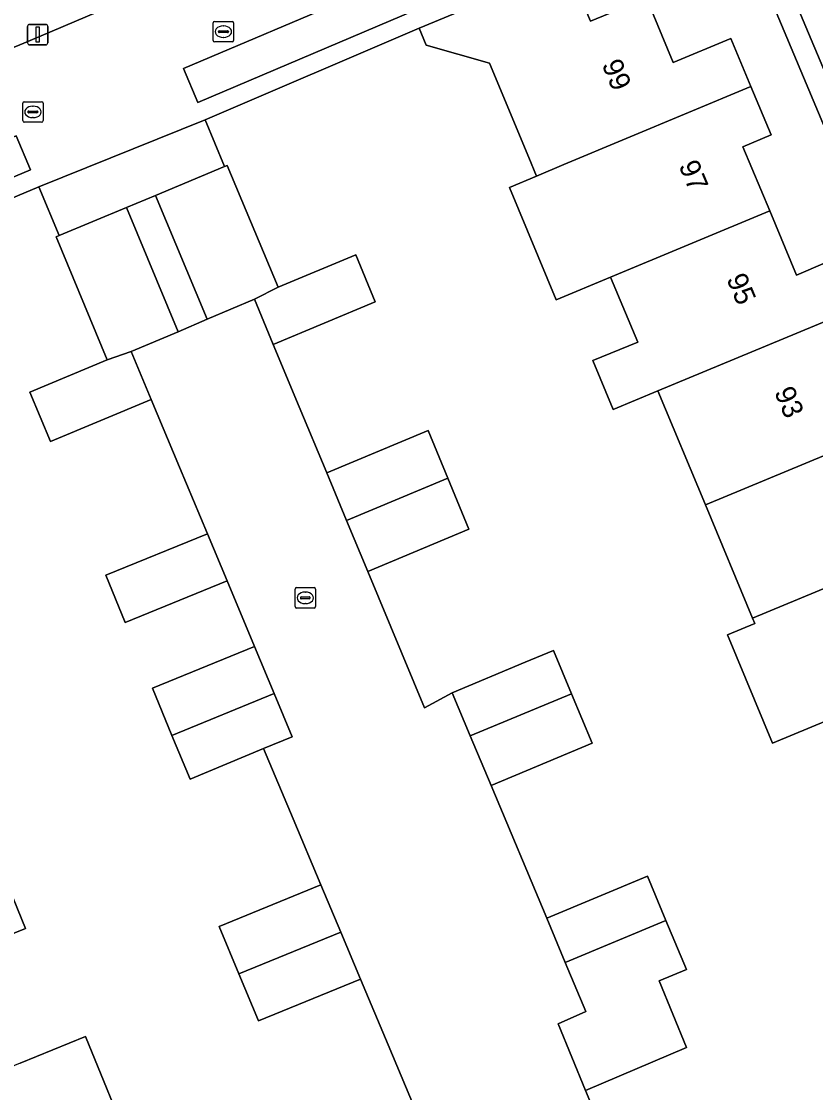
# Model space of a CAD drawing. Extents: x 157767 to 159172, y 387839 to 389425.
# Drawn here: x 158804.1 to 158842.9, y 388360.8 to 388413.1 of the extents above; entities that cross this region are included whole.
import ezdxf

# ---------------------------------------------------------------- set-up
doc = ezdxf.new("R2010")
doc.units = 0
for name, color, linetype in [('IMGEO_Erf', 7, 'Continuous'), ('IMGEO_Kolk', 7, 'Continuous'), ('IMGEO_Lichtmast', 7, 'Continuous'), ('IMGEO_Muur', 7, 'Continuous'), ('IMGEO_Pand', 7, 'Continuous'), ('IMGEO_Pand_nummerreeks', 7, 'Continuous'), ('IMGEO_Parkeervlak_open', 7, 'Continuous'), ('IMGEO_Rijbaan_lokaal_open', 7, 'Continuous'), ('IMGEO_Voetpad_open', 7, 'Continuous')]:
    doc.layers.add(name, color=color, linetype=linetype)

msp = doc.modelspace()

# ---------------------------------------------------------------- linework, layer by layer
at = {"layer": 'IMGEO_Erf'}
for points in [[(158790.924, 388406.545), (158804.436, 388412.15), (158818.793, 388418.25), (158821.241, 388419.29), (158834.798, 388425.051), (158830.685, 388434.941), (158827.272, 388443.146)], [(158868.881, 388347.284), (158838.652, 388419.211), (158830.813, 388415.816), (158831.927, 388413.138), (158834.669, 388414.279), (158835.98, 388411.126), (158838.794, 388412.297), (158839.776, 388409.938), (158840.758, 388407.578), (158839.385, 388407.006), (158840.69, 388403.87), (158841.995, 388400.735), (158843.409, 388401.323)], [(158843.608, 388379.022), (158840.835, 388377.868), (158838.634, 388383.155), (158839.962, 388383.707), (158839.856, 388383.961), (158837.551, 388389.501), (158835.23, 388395.077), (158833.04, 388394.167), (158832.049, 388396.551), (158834.238, 388397.46), (158832.917, 388400.635), (158830.255, 388399.527), (158827.97, 388405.019), (158829.292, 388405.569), (158828.917, 388406.47), (158826.996, 388411.086), (158823.903, 388411.966), (158823.557, 388412.797), (158813.094, 388408.322), (158814.048, 388406.031), (158814.171, 388406.083), (158816.664, 388400.139), (158820.457, 388401.729), (158821.408, 388399.419), (158816.429, 388397.347), (158817.695, 388394.299), (158819.038, 388391.067), (158823.998, 388393.132), (158824.956, 388390.807), (158825.983, 388388.314), (158821.042, 388386.242), (158823.826, 388379.588), (158825.171, 388380.319), (158828.743, 388381.817), (158830.116, 388382.393), (158831.004, 388380.276), (158832.016, 388377.863), (158827.07, 388375.789), (158829.792, 388369.303), (158834.711, 388371.366), (158835.62, 388369.197), (158836.623, 388366.806), (158835.281, 388366.243), (158836.618, 388362.988), (158831.693, 388360.899), (158833.035, 388357.646)], [(158823.321, 388360.1), (158822.05, 388363.12), (158820.699, 388366.331), (158815.705, 388364.288), (158814.743, 388366.596), (158813.781, 388368.904), (158818.759, 388370.939), (158817.401, 388374.166), (158815.958, 388377.594), (158812.362, 388376.1), (158811.477, 388378.24), (158810.521, 388380.55), (158815.505, 388382.592), (158814.168, 388385.794), (158809.192, 388383.759), (158808.238, 388386.064), (158813.206, 388388.096), (158811.851, 388391.341), (158810.468, 388394.652), (158805.533, 388392.601), (158804.533, 388395.019), (158808.311, 388396.589), (158805.814, 388402.598), (158805.972, 388402.664), (158804.972, 388405.036), (158792.872, 388399.943)], [(158802.043, 388374.374), (158804.317, 388368.814), (158801.785, 388367.778)], [(158804.057, 388362.225), (158807.249, 388363.531), (158809.513, 388357.995)]]:
    msp.add_lwpolyline(points, dxfattribs=at)
at = {"layer": 'IMGEO_Kolk'}
for p, q in [((158813.565, 388413.125), (158814.417, 388413.125)), ((158813.49, 388412.199), (158813.49, 388413.051)), ((158813.749, 388412.619), (158813.749, 388412.631)), ((158814.187, 388412.582), (158813.789, 388412.582)), ((158813.792, 388412.668), (158814.19, 388412.668)), ((158813.978, 388412.905), (158814.003, 388412.905)), ((158814.233, 388412.631), (158814.233, 388412.619)), ((158814.491, 388413.051), (158814.491, 388412.199)), ((158814.417, 388412.125), (158813.565, 388412.125)), ((158814.001, 388412.345), (158813.976, 388412.345)), ((158804.181, 388408.278), (158804.181, 388409.13)), ((158804.256, 388409.204), (158805.108, 388409.204)), ((158804.669, 388408.984), (158804.694, 388408.984)), ((158805.182, 388409.13), (158805.182, 388408.278)), ((158804.44, 388408.698), (158804.44, 388408.71)), ((158804.878, 388408.661), (158804.48, 388408.661)), ((158804.483, 388408.747), (158804.881, 388408.747)), ((158804.692, 388408.424), (158804.667, 388408.424)), ((158804.924, 388408.71), (158804.924, 388408.698)), ((158805.108, 388408.204), (158804.256, 388408.204)), ((158817.493, 388384.536), (158817.493, 388385.388)), ((158817.568, 388385.462), (158818.42, 388385.462)), ((158818.494, 388385.388), (158818.494, 388384.536)), ((158817.752, 388384.956), (158817.752, 388384.968)), ((158818.19, 388384.919), (158817.792, 388384.919)), ((158817.795, 388385.005), (158818.193, 388385.005)), ((158817.981, 388385.242), (158818.006, 388385.242)), ((158818.236, 388384.968), (158818.236, 388384.956)), ((158818.42, 388384.462), (158817.568, 388384.462)), ((158818.004, 388384.682), (158817.979, 388384.682))]:
    msp.add_line(p, q, dxfattribs=at)
for points in [[(158813.565, 388413.125), (158814.417, 388413.125)], [(158813.49, 388412.199), (158813.49, 388413.051)], [(158814.491, 388413.051), (158814.491, 388412.199)], [(158814.417, 388412.125), (158813.565, 388412.125)], [(158804.181, 388408.278), (158804.181, 388409.13)], [(158804.256, 388409.204), (158805.108, 388409.204)], [(158805.182, 388409.13), (158805.182, 388408.278)], [(158805.108, 388408.204), (158804.256, 388408.204)], [(158817.493, 388384.536), (158817.493, 388385.388)], [(158817.568, 388385.462), (158818.42, 388385.462)], [(158818.494, 388385.388), (158818.494, 388384.536)], [(158818.42, 388384.462), (158817.568, 388384.462)]]:
    msp.add_lwpolyline(points, dxfattribs=at)
for centre, radius, start, end in [((158813.567, 388413.049), 0.0765, 91.552, 178.448), ((158813.567, 388413.049), 0.0765, 91.552, 178.448), ((158814.415, 388413.049), 0.0765, 1.552, 88.448), ((158814.415, 388413.049), 0.0765, 1.552, 88.448), ((158813.789, 388412.628), 0.0403, 85.8775, 175.7526), ((158813.786, 388412.618), 0.0366, 178.938, 274.7102), ((158814.19, 388412.625), 0.043, 264.8664, 352.4533), ((158814.194, 388412.63), 0.0386, 1.7309, 96.639), ((158813.567, 388412.201), 0.0765, 181.552, 268.448), ((158813.567, 388412.201), 0.0765, 181.552, 268.448), ((158814.415, 388412.201), 0.0765, 271.552, 358.448), ((158814.415, 388412.201), 0.0765, 271.552, 358.448), ((158804.258, 388409.128), 0.0765, 91.552, 178.448), ((158804.258, 388409.128), 0.0765, 91.552, 178.448), ((158805.106, 388409.128), 0.0765, 1.552, 88.448), ((158805.106, 388409.128), 0.0765, 1.552, 88.448), ((158804.48, 388408.707), 0.0403, 85.8775, 175.7526), ((158804.477, 388408.697), 0.0366, 178.938, 274.7102), ((158804.881, 388408.704), 0.043, 264.8664, 352.4533), ((158804.885, 388408.709), 0.0386, 1.7309, 96.639), ((158804.258, 388408.28), 0.0765, 181.552, 268.448), ((158804.258, 388408.28), 0.0765, 181.552, 268.448), ((158805.106, 388408.28), 0.0765, 271.552, 358.448), ((158805.106, 388408.28), 0.0765, 271.552, 358.448), ((158817.57, 388385.386), 0.0765, 91.552, 178.448), ((158817.57, 388385.386), 0.0765, 91.552, 178.448), ((158818.418, 388385.386), 0.0765, 1.552, 88.448), ((158818.418, 388385.386), 0.0765, 1.552, 88.448), ((158817.792, 388384.965), 0.0403, 85.8775, 175.7526), ((158817.789, 388384.955), 0.0366, 178.938, 274.7102), ((158818.193, 388384.962), 0.043, 264.8664, 352.4533), ((158818.197, 388384.967), 0.0386, 1.7309, 96.639), ((158817.57, 388384.538), 0.0765, 181.552, 268.448), ((158817.57, 388384.538), 0.0765, 181.552, 268.448), ((158818.418, 388384.538), 0.0765, 271.552, 358.448), ((158818.418, 388384.538), 0.0765, 271.552, 358.448)]:
    msp.add_arc(centre, radius, start, end, dxfattribs=at)
for centre, major_axis, ratio, start_param, end_param in [((158813.977, 388412.625), (-0.387, 0.002), 0.722429, 4.712389, 7.853982), ((158814.002, 388412.625), (-0.39, 0.002), 0.717154, 1.570796, 4.712389), ((158804.668, 388408.704), (-0.387, 0.002), 0.722429, 4.712389, 7.853982), ((158804.693, 388408.704), (-0.39, 0.002), 0.717154, 1.570796, 4.712389), ((158817.98, 388384.962), (-0.387, 0.002), 0.722429, 4.712389, 7.853982), ((158818.005, 388384.962), (-0.39, 0.002), 0.717154, 1.570796, 4.712389)]:
    msp.add_ellipse(centre, major_axis=major_axis, ratio=ratio, start_param=start_param, end_param=end_param, dxfattribs=at)
at = {"layer": 'IMGEO_Lichtmast'}
for p, q in [((158804.417, 388412.081), (158804.417, 388412.881)), ((158804.417, 388412.881), (158804.417, 388412.081)), ((158804.517, 388412.981), (158805.307, 388412.981)), ((158805.307, 388412.981), (158804.517, 388412.981)), ((158805.407, 388412.881), (158805.407, 388412.081)), ((158805.407, 388412.081), (158805.407, 388412.881)), ((158805.307, 388411.981), (158804.517, 388411.981)), ((158804.517, 388411.981), (158805.307, 388411.981))]:
    msp.add_line(p, q, dxfattribs=at)
msp.add_lwpolyline([(158804.837, 388412.856), (158804.987, 388412.856), (158804.987, 388412.106), (158804.837, 388412.106), (158804.837, 388412.856)], dxfattribs=at)
for centre, start, end in [((158804.517, 388412.881), 90, 180), ((158804.517, 388412.881), 90, 180), ((158805.307, 388412.881), 0, 90), ((158805.307, 388412.881), 360, 90), ((158804.517, 388412.081), 180, 270), ((158804.517, 388412.081), 180, 270), ((158805.307, 388412.081), 270, 0), ((158805.307, 388412.081), 270, 0)]:
    msp.add_arc(centre, 0.1, start, end, dxfattribs=at)
at = {"layer": 'IMGEO_Muur'}
for points in [[(158813.094, 388408.322), (158823.557, 388412.797)], [(158814.048, 388406.031), (158813.094, 388408.322)], [(158792.872, 388399.943), (158804.972, 388405.036)], [(158804.972, 388405.036), (158805.972, 388402.664)]]:
    msp.add_lwpolyline(points, dxfattribs=at)
at = {"layer": 'IMGEO_Pand'}
for points in [[(158834.669, 388414.279), (158831.927, 388413.138), (158830.813, 388415.816), (158823.557, 388412.797), (158823.903, 388411.966), (158826.996, 388411.086), (158828.917, 388406.47), (158829.292, 388405.569), (158830.632, 388406.127), (158839.776, 388409.938), (158838.794, 388412.297), (158835.98, 388411.126)], [(158839.385, 388407.006), (158840.758, 388407.578), (158839.776, 388409.938), (158830.632, 388406.127), (158829.292, 388405.569), (158827.97, 388405.019), (158830.255, 388399.527), (158832.917, 388400.635), (158840.69, 388403.87)], [(158816.664, 388400.139), (158814.171, 388406.083), (158814.048, 388406.031), (158810.665, 388404.613), (158813.197, 388398.576), (158815.515, 388399.548)], [(158809.485, 388397.005), (158811.772, 388397.955), (158809.25, 388404.026), (158805.972, 388402.664), (158805.814, 388402.598), (158808.311, 388396.589)], [(158832.917, 388400.635), (158834.238, 388397.46), (158832.049, 388396.551), (158833.04, 388394.167), (158835.23, 388395.077), (158844.419, 388398.895), (158843.409, 388401.323), (158841.995, 388400.735), (158840.69, 388403.87)], [(158821.408, 388399.419), (158820.457, 388401.729), (158816.664, 388400.139), (158815.515, 388399.548), (158816.429, 388397.347)], [(158837.551, 388389.501), (158845.438, 388392.785), (158844.131, 388395.925), (158845.43, 388396.466), (158844.419, 388398.895), (158835.23, 388395.077)], [(158810.468, 388394.652), (158809.485, 388397.005), (158808.311, 388396.589), (158804.533, 388395.019), (158805.533, 388392.601)], [(158824.956, 388390.807), (158823.998, 388393.132), (158819.038, 388391.067), (158820.001, 388388.748)], [(158849.034, 388387.783), (158848.036, 388390.18), (158846.745, 388389.643), (158845.438, 388392.785), (158837.551, 388389.501), (158839.856, 388383.961)], [(158820.001, 388388.748), (158821.042, 388386.242), (158825.983, 388388.314), (158824.956, 388390.807)], [(158814.168, 388385.794), (158813.206, 388388.096), (158808.238, 388386.064), (158809.192, 388383.759)], [(158851.34, 388382.241), (158849.034, 388387.783), (158839.856, 388383.961), (158839.962, 388383.707), (158838.634, 388383.155), (158840.835, 388377.868), (158843.608, 388379.022)], [(158815.505, 388382.592), (158810.521, 388380.55), (158811.477, 388378.24), (158816.469, 388380.285)], [(158831.004, 388380.276), (158830.116, 388382.393), (158828.743, 388381.817), (158825.171, 388380.319), (158826.053, 388378.214)], [(158817.351, 388378.173), (158816.469, 388380.285), (158811.477, 388378.24), (158812.362, 388376.1), (158815.958, 388377.594)], [(158831.004, 388380.276), (158826.053, 388378.214), (158827.07, 388375.789), (158832.016, 388377.863)], [(158802.043, 388374.374), (158794.275, 388371.192), (158795.548, 388368.082), (158794.189, 388367.526), (158795.131, 388365.222), (158795.189, 388365.08), (158801.785, 388367.778), (158804.317, 388368.814)], [(158830.696, 388367.147), (158835.62, 388369.197), (158834.711, 388371.366), (158829.792, 388369.303)], [(158819.729, 388368.635), (158818.759, 388370.939), (158813.781, 388368.904), (158814.743, 388366.596)], [(158830.696, 388367.147), (158831.704, 388364.743), (158830.35, 388364.151), (158831.693, 388360.899), (158836.618, 388362.988), (158835.281, 388366.243), (158836.623, 388366.806), (158835.62, 388369.197)], [(158820.699, 388366.331), (158819.729, 388368.635), (158814.743, 388366.596), (158815.705, 388364.288)], [(158809.513, 388357.995), (158807.249, 388363.531), (158804.057, 388362.225), (158796.105, 388358.972), (158797.381, 388355.854), (158796.14, 388355.346), (158797.128, 388352.931), (158806.321, 388356.69)]]:
    msp.add_lwpolyline(points, close=True, dxfattribs=at)
at = {"layer": 'IMGEO_Parkeervlak_open'}
for points in [[(158822.881, 388415.436), (158820.434, 388414.394), (158812.033, 388410.819), (158812.739, 388409.159), (158834.644, 388418.481), (158833.938, 388420.141)], [(158870.521, 388351.022), (158856.353, 388384.641), (158855.282, 388387.184), (158842.313, 388417.957), (158840.615, 388417.244), (158868.839, 388350.328)], [(158789.937, 388401.669), (158773.832, 388394.89), (158774.535, 388393.239), (158776.512, 388394.071), (158804.565, 388405.879), (158803.863, 388407.53), (158792.5, 388402.747)]]:
    msp.add_lwpolyline(points, close=True, dxfattribs=at)
at = {"layer": 'IMGEO_Rijbaan_lokaal_open'}
for points in [[(158820.434, 388414.394), (158818.793, 388418.25), (158804.436, 388412.15), (158790.924, 388406.545), (158792.5, 388402.747), (158803.863, 388407.53), (158804.565, 388405.879), (158776.512, 388394.071), (158776.874, 388393.21), (158792.872, 388399.943), (158804.972, 388405.036), (158813.094, 388408.322), (158823.557, 388412.797), (158830.813, 388415.816), (158838.652, 388419.211), (158834.798, 388425.051), (158821.241, 388419.29), (158822.881, 388415.436), (158833.938, 388420.141), (158834.644, 388418.481), (158812.739, 388409.159), (158812.033, 388410.819)], [(158809.25, 388404.026), (158811.772, 388397.955), (158813.197, 388398.576), (158810.665, 388404.613)]]:
    msp.add_lwpolyline(points, close=True, dxfattribs=at)
msp.add_lwpolyline([(158833.035, 388357.646), (158831.693, 388360.899), (158830.35, 388364.151), (158831.704, 388364.743), (158830.696, 388367.147), (158829.792, 388369.303), (158827.07, 388375.789), (158826.053, 388378.214), (158825.171, 388380.319), (158823.826, 388379.588), (158821.042, 388386.242), (158820.001, 388388.748), (158819.038, 388391.067), (158817.695, 388394.299), (158816.429, 388397.347), (158815.515, 388399.548), (158813.197, 388398.576), (158811.772, 388397.955), (158809.485, 388397.005), (158810.468, 388394.652), (158811.851, 388391.341), (158813.206, 388388.096), (158814.168, 388385.794), (158815.505, 388382.592), (158816.469, 388380.285), (158817.351, 388378.173), (158815.958, 388377.594), (158817.401, 388374.166), (158818.759, 388370.939), (158819.729, 388368.635), (158820.699, 388366.331), (158822.05, 388363.12), (158823.321, 388360.1)], dxfattribs=at)
at = {"layer": 'IMGEO_Voetpad_open'}
for points in [[(158868.839, 388350.328), (158840.615, 388417.244), (158842.313, 388417.957), (158841.608, 388419.637), (158839.22, 388420.499), (158836.188, 388427.662), (158834.525, 388426.959), (158827.299, 388444.255)], [(158827.272, 388443.146), (158830.685, 388434.941), (158834.798, 388425.051), (158838.652, 388419.211), (158868.881, 388347.284)]]:
    msp.add_lwpolyline(points, dxfattribs=at)
msp.add_lwpolyline([(158813.094, 388408.322), (158804.972, 388405.036), (158805.972, 388402.664), (158809.25, 388404.026), (158810.665, 388404.613), (158814.048, 388406.031)], close=True, dxfattribs=at)

# ---------------------------------------------------------------- texts
at = {"layer": 'IMGEO_Pand_nummerreeks'}
for s, rotation, p in [('99', 292.5801, (158832.47, 388411.025)), ('97', 292.8895, (158836.227, 388406.086)), ('95', 292.8908, (158838.563, 388400.556)), ('93', 292.8908, (158840.898, 388395.025))]:
    msp.add_text(s, height=1, rotation=rotation, dxfattribs=at).set_placement(p)

doc.saveas('drawing.dxf')
